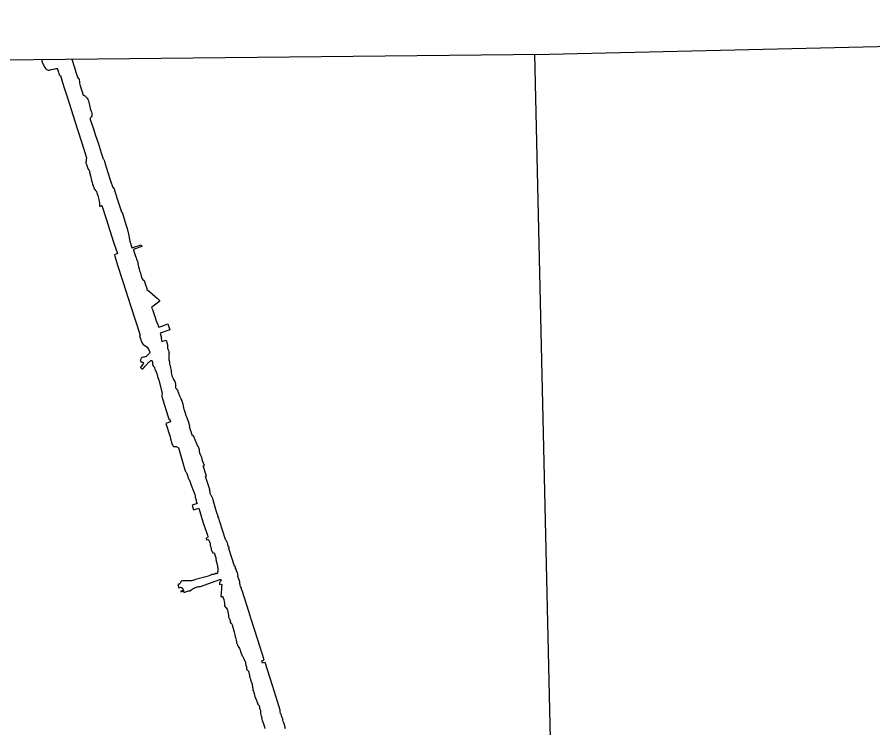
# Model space of a CAD drawing. Extents: x 3683613 to 3738215, y 469626 to 495384.
# Drawn here: x 3708575 to 3709244, y 473779 to 474335 of the extents above; entities that cross this region are included whole.
import ezdxf

# ---------------------------------------------------------------- set-up
doc = ezdxf.new("R2010")
doc.units = 0
doc.layers.add('V-ANNO-NPLT', color=7, linetype='Continuous')

msp = doc.modelspace()

# ---------------------------------------------------------------- linework, layer by layer
at = {"layer": 'V-ANNO-NPLT'}
for points in [[(3708996.33, 473587.46), (3708979.93, 474305.44), (3710231.05, 474334.56), (3710248.08, 473616.6)], [(3707743.69, 473574.37), (3707736.49, 474292.5), (3708987.89, 474305.58)], [(3708594.41, 474301.46), (3708594.31, 474301.01), (3708594.24, 474300.3), (3708594.34, 474299.71), (3708594.52, 474299.18), (3708595.1, 474298.06), (3708595.41, 474297.21), (3708596.13, 474296.06), (3708596.53, 474295.13), (3708596.95, 474294.49), (3708597.23, 474294.04), (3708597.72, 474293.63), (3708598.59, 474293.25), (3708599.06, 474293.11), (3708599.43, 474293.1), (3708599.91, 474293.14), (3708601.4, 474293.46), (3708604.6, 474294.09), (3708605.32, 474294.27), (3708605.8, 474294.31), (3708606.11, 474294.28), (3708606.48, 474294.01), (3708606.58, 474293.85), (3708607.15, 474291.59), (3708607.42, 474290.48), (3708607.73, 474289.73), (3708608.01, 474289.28), (3708608.29, 474288.85), (3708608.72, 474288.9), (3708610.42, 474283.29), (3708611.75, 474279.17), (3708613.78, 474272.9), (3708615.79, 474266.58), (3708618.7, 474257.38), (3708621.92, 474247.55), (3708625.53, 474236.25), (3708628.91, 474225.28), (3708629.03, 474224.75), (3708629.13, 474223.98), (3708628.98, 474223.06), (3708628.77, 474221.95), (3708628.65, 474221), (3708628.67, 474220.45), (3708628.69, 474220.29), (3708628.79, 474220), (3708630.21, 474216.19), (3708630.54, 474215.55), (3708631.21, 474214.59), (3708631.41, 474214.11), (3708631.61, 474213.34), (3708632.15, 474210.53), (3708633.09, 474206.89), (3708633.51, 474205.12), (3708633.76, 474204.19), (3708634.39, 474202.67), (3708634.77, 474201.34), (3708635.04, 474200.52), (3708635.17, 474200.23), (3708635.63, 474199.61), (3708636.21, 474199.02), (3708636.65, 474198.46), (3708636.88, 474198.11), (3708637.28, 474197.07), (3708637.94, 474195.08), (3708638.83, 474191.94), (3708639.1, 474190.43), (3708639.21, 474189.06), (3708639.37, 474187.89), (3708639.44, 474187.18), (3708639.43, 474186.81), (3708639.46, 474186.62), (3708639.61, 474186.57), (3708640.07, 474186.74), (3708640.68, 474187.07), (3708640.84, 474187.18), (3708640.95, 474187.18), (3708641.13, 474187.09), (3708644.5, 474176.78), (3708647.38, 474167.69), (3708650.32, 474158.58), (3708653.28, 474149.6), (3708650.92, 474148.74), (3708651.28, 474147.69)], [(3708617.76, 474301.71), (3708619.75, 474295.26), (3708620.82, 474291.38), (3708621.71, 474289.1), (3708622.19, 474287.53), (3708622.57, 474286.91), (3708622.91, 474286.48), (3708623.29, 474285.77), (3708623.52, 474285.13), (3708623.71, 474284.15), (3708623.65, 474283.59), (3708623.54, 474283.25), (3708623.56, 474282.77), (3708624.08, 474280.86), (3708625.47, 474277.03), (3708626.41, 474273.58), (3708626.6, 474273.39), (3708627.2, 474273.12), (3708628.25, 474272.6), (3708628.67, 474272.33), (3708628.95, 474271.98), (3708629.6, 474271.12), (3708630.11, 474270.29), (3708630.55, 474269.47), (3708630.67, 474269.07), (3708630.92, 474268.09), (3708631.65, 474264.51), (3708632, 474263.07), (3708632.27, 474262.3), (3708632.6, 474261.5), (3708633.04, 474260.36), (3708633.23, 474259.33), (3708633.34, 474257.92), (3708633.22, 474257.29), (3708632.89, 474256.48), (3708632.51, 474255.98), (3708632.27, 474255.72), (3708632.03, 474255.41), (3708632.02, 474255.12), (3708632.09, 474254.4), (3708634.23, 474248), (3708636.1, 474241.94), (3708638.15, 474236.22), (3708640.68, 474228.38), (3708642.14, 474223.81), (3708642.37, 474223.46), (3708642.73, 474222.98), (3708642.86, 474222.61), (3708643.13, 474221.71), (3708645.61, 474213.68), (3708647.87, 474206.51), (3708649.69, 474201.37), (3708649.84, 474201.19), (3708650.16, 474201.16), (3708650.45, 474201.15), (3708650.61, 474201.12), (3708652.98, 474193.23), (3708656.47, 474182.15), (3708656.63, 474182.1), (3708656.84, 474182.09), (3708657.02, 474182.06), (3708659.92, 474172.42), (3708661.01, 474169.28), (3708661.91, 474164.83), (3708663.05, 474159.28), (3708664.69, 474154.29), (3708664.74, 474154.15)], [(3708664.74, 474154.15), (3708664.87, 474154.13), (3708665.51, 474154.3), (3708671.91, 474156.52), (3708672.42, 474155.13), (3708666.33, 474152.94), (3708666.04, 474152.81), (3708665.88, 474152.68), (3708665.88, 474152.63), (3708666.4, 474150.6)], [(3708666.4, 474150.6), (3708667.42, 474147.65), (3708667.92, 474146.31), (3708668.34, 474145.12), (3708668.67, 474143.98), (3708669.02, 474143.66), (3708669.18, 474142.68), (3708669.33, 474141.43), (3708669.46, 474140.83), (3708669.61, 474140.38), (3708669.74, 474139.83), (3708669.82, 474139.31), (3708669.97, 474138.51), (3708670.22, 474137.57), (3708670.71, 474136.04), (3708671.05, 474135.14), (3708671.36, 474134.19), (3708671.95, 474132), (3708672.2, 474131.06), (3708672.75, 474129.9), (3708673.29, 474129.19), (3708673.57, 474128.91), (3708673.98, 474128.7), (3708674.21, 474128.47), (3708674.66, 474126.97), (3708675.22, 474125.28), (3708675.75, 474123.77), (3708676.24, 474122.23), (3708676.47, 474121.55), (3708678.32, 474119.97), (3708680.54, 474118.14), (3708682.71, 474116.21), (3708684.33, 474114.77), (3708685.74, 474113.45), (3708686.58, 474112.31), (3708684.55, 474110.79), (3708680.05, 474107.47), (3708680.7, 474105.73), (3708682.63, 474100.34), (3708683.66, 474097.06), (3708684.46, 474095.12), (3708685.68, 474092.12), (3708687.97, 474092.82), (3708692.73, 474094.54), (3708694.24, 474090.05), (3708686.9, 474087.36), (3708687.95, 474083.31), (3708687.46, 474083.05), (3708688.08, 474080.92), (3708691.5, 474081.95), (3708692.26, 474079.17), (3708692.45, 474077.88), (3708692.53, 474076.58), (3708692.55, 474075.64), (3708692.84, 474074.71), (3708693.23, 474073.7), (3708693.6, 474072.7), (3708693.74, 474071.95), (3708693.65, 474071.28), (3708693.57, 474069.98), (3708693.57, 474066.49), (3708693.71, 474065.81), (3708693.97, 474064.84), (3708694.14, 474064.02), (3708694.2, 474062.98), (3708694.5, 474061.97), (3708694.74, 474060.23), (3708695.04, 474059.13), (3708695.26, 474058.26), (3708695.38, 474057.4), (3708695.47, 474056.56), (3708695.64, 474055.61), (3708695.99, 474054.01), (3708696.4, 474052.9), (3708696.85, 474051.95), (3708697.25, 474051.14), (3708697.81, 474050.23), (3708698.18, 474049.45), (3708698.4, 474048.72), (3708698.76, 474047.5), (3708698.73, 474046.61), (3708698.65, 474045.88), (3708698.73, 474045.15), (3708698.89, 474044.58), (3708699.22, 474043.98), (3708699.73, 474043.52)], [(3708651.28, 474147.69), (3708653.46, 474140.66), (3708657.14, 474129.3), (3708660.16, 474119.75), (3708661.48, 474115.59), (3708663.91, 474108.27), (3708671.08, 474085.7), (3708670.66, 474085.22), (3708671.56, 474082.12), (3708672.55, 474079.97), (3708673.25, 474078.83), (3708673.66, 474078.35), (3708673.87, 474078.23), (3708674.37, 474078.01), (3708675.63, 474077.28), (3708676.29, 474076.75), (3708676.87, 474076), (3708677.52, 474075.04), (3708677.91, 474074.19), (3708678.56, 474072.98), (3708678.68, 474072.61), (3708678.32, 474071.83), (3708677.67, 474071), (3708676.62, 474069.92), (3708675.7, 474069.01), (3708675.12, 474068.72), (3708674.39, 474068.65), (3708673.83, 474068.55), (3708672.69, 474068.41), (3708672.08, 474068.07), (3708671.82, 474067.69), (3708671.75, 474067.39), (3708671.79, 474067), (3708671.76, 474066.79), (3708671.2, 474066.46), (3708671.66, 474064.85), (3708672.39, 474064.99), (3708673.08, 474064.63), (3708673.71, 474064.38), (3708673.88, 474064.18), (3708673.84, 474063.76), (3708673.5, 474063.38), (3708672.41, 474061.98), (3708671.52, 474060.41), (3708672.62, 474059.27), (3708673.17, 474059.52), (3708673.95, 474060.24), (3708674.79, 474061.21), (3708675.68, 474062.12), (3708676.29, 474062.83), (3708676.7, 474063.42), (3708677.11, 474063.98), (3708677.52, 474064.39), (3708677.93, 474064.69), (3708678.33, 474064.88), (3708678.71, 474065.15), (3708679.29, 474065.8), (3708679.59, 474065.96), (3708680.07, 474065.96), (3708680.47, 474065.74), (3708680.64, 474065.34), (3708680.71, 474064.74), (3708680.68, 474063.95), (3708680.81, 474063.15), (3708680.99, 474062.33), (3708681.27, 474061.66), (3708681.73, 474061.19), (3708682.02, 474060.89), (3708682.37, 474060.12), (3708682.57, 474059.17), (3708682.74, 474058.6), (3708683.13, 474057.8), (3708683.38, 474057.81), (3708684.09, 474055.8), (3708684.78, 474053.57), (3708685.79, 474050.53)], [(3708685.79, 474050.53), (3708688.43, 474040.45), (3708688.05, 474038.67), (3708688.13, 474037.86), (3708693.52, 474020.18), (3708694.04, 474020.37), (3708694.15, 474020.35), (3708694.93, 474017.95), (3708691.27, 474016.7), (3708694.66, 474006.3), (3708694.85, 474004.82), (3708695.06, 474003.97), (3708695.23, 474003.34), (3708695.54, 474002.31), (3708695.74, 474001.51), (3708696, 474000.86), (3708696.36, 473999.99), (3708696.6, 473999.47), (3708696.87, 473999.04), (3708697.09, 473998.81), (3708697.77, 473998.59), (3708698.21, 473998.6), (3708698.52, 473998.59), (3708698.78, 473998.64), (3708699.27, 473998.61), (3708699.78, 473998.47), (3708700.3, 473998.16), (3708700.78, 473997.88), (3708701.05, 473997.61), (3708701.35, 473996.94), (3708703.54, 473989.57), (3708704.54, 473986), (3708706.4, 473979.59), (3708706.7, 473979.21), (3708707.1, 473978.68), (3708707.43, 473978.13), (3708707.65, 473977.57), (3708707.96, 473976.74), (3708708.24, 473975.92), (3708708.37, 473975.48), (3708708.42, 473974.73), (3708708.57, 473974.15), (3708709.03, 473973.36), (3708709.41, 473972.77), (3708709.73, 473972.21), (3708709.98, 473971.67), (3708711.06, 473968.33), (3708713.8, 473961.08), (3708714.05, 473960.03), (3708714.18, 473959.29), (3708714.24, 473958.8), (3708714.32, 473958.41), (3708714.57, 473957.87), (3708714.77, 473957.38), (3708714.99, 473956.66), (3708715.07, 473955.96), (3708715.08, 473955.54), (3708715.19, 473954.95), (3708715.34, 473954.62), (3708715.68, 473954.18), (3708711.81, 473952.88), (3708712.92, 473949.24), (3708716.95, 473950.59), (3708720.21, 473939.89), (3708721.13, 473936.76), (3708721.99, 473934.58), (3708723.79, 473929.42), (3708724.02, 473928.41), (3708724.03, 473927.98), (3708724.03, 473927.75), (3708723.91, 473927.28), (3708722.76, 473926.96), (3708723.1, 473925.75), (3708724.24, 473926.06), (3708724.47, 473925.81), (3708724.82, 473925.43), (3708725.12, 473924.97), (3708725.47, 473924.25), (3708725.65, 473923.66), (3708725.84, 473923.16), (3708725.92, 473922.23), (3708725.99, 473921.52), (3708726.12, 473920.31), (3708726.16, 473920.13), (3708726.45, 473920.05), (3708726.64, 473919.46), (3708726.69, 473918.79), (3708726.8, 473918.09), (3708726.97, 473917.43), (3708727.11, 473917.02), (3708727.44, 473916.33), (3708727.68, 473916.23), (3708727.93, 473915.85), (3708727.96, 473915.51), (3708728.02, 473915.23), (3708729.03, 473915.49), (3708729.17, 473914.92), (3708730.58, 473910.6), (3708730.22, 473910.39), (3708731.35, 473906.5), (3708731.58, 473905.21)], [(3708704.36, 474033.19), (3708704.04, 474034.01), (3708703.87, 474034.4), (3708703.61, 474035.04), (3708703.23, 474035.76), (3708703.1, 474036.12), (3708702.93, 474036.58), (3708702.67, 474037.12), (3708702.26, 474037.97), (3708702.07, 474038.41), (3708701.65, 474039.5), (3708701.38, 474040.14), (3708701.09, 474040.92), (3708700.95, 474041.45), (3708700.86, 474041.82), (3708700.76, 474042.23), (3708700.57, 474042.56), (3708700.48, 474042.69), (3708700.13, 474043.08), (3708699.73, 474043.52)], [(3708745.76, 473903.43), (3708745.76, 473903.46), (3708745.84, 473903.88), (3708745.82, 473904.16), (3708745.74, 473904.42), (3708745.66, 473904.6), (3708745.5, 473904.78), (3708745.37, 473904.85), (3708745.02, 473904.98), (3708740.38, 473918.84), (3708740.51, 473919.11), (3708740.72, 473919.45), (3708740.77, 473919.87), (3708740.61, 473920.13), (3708740.34, 473920.32), (3708740.06, 473920.91), (3708739.83, 473921.71), (3708739.63, 473922.55), (3708739.38, 473923.19), (3708738.92, 473924.22), (3708738.62, 473924.81), (3708738.26, 473925.32), (3708737.91, 473925.92), (3708733.19, 473940.57), (3708733.1, 473940.98), (3708732.93, 473941.55), (3708732.59, 473942.58), (3708732.21, 473943.43), (3708732.04, 473943.94), (3708731.98, 473944.31), (3708731.79, 473945.26), (3708731.68, 473945.5), (3708731.5, 473945.8), (3708729.9, 473951.34), (3708728.14, 473956.96), (3708727.95, 473957.4), (3708727.88, 473957.93), (3708727.66, 473958.47), (3708727.44, 473958.93), (3708727.24, 473959.32), (3708726.86, 473959.98), (3708726.59, 473960.39), (3708725.91, 473961.91), (3708725.97, 473962.39), (3708725.91, 473962.98), (3708725.79, 473963.41), (3708725.68, 473963.7), (3708725.53, 473964.17), (3708725.48, 473964.43), (3708725.49, 473964.79), (3708725.54, 473964.9), (3708725.64, 473965.06), (3708722.29, 473975.2), (3708723.01, 473975.48), (3708720.38, 473983.59), (3708721.47, 473983.93), (3708720.03, 473987.6), (3708719.33, 473990.13), (3708718.49, 473991.73), (3708717.86, 473993.56), (3708717.59, 473995.34), (3708717.54, 473996.04), (3708717.43, 473996.43), (3708717.26, 473996.88), (3708716.88, 473998.5), (3708716.03, 473999.45), (3708715.05, 474002.15), (3708714.59, 474002.71), (3708712.77, 474007.05), (3708712.04, 474006.92), (3708709.62, 474014.08), (3708709.74, 474014.36), (3708709.97, 474014.58), (3708710.01, 474014.78), (3708709.66, 474015.53), (3708709.54, 474016.11), (3708709.41, 474016.72), (3708709.14, 474017.5), (3708708.94, 474018.14), (3708708.69, 474018.79), (3708708.44, 474019.48), (3708708.1, 474020.25), (3708707.52, 474021.63), (3708707.38, 474022.27), (3708707.2, 474022.74), (3708706.91, 474023.41), (3708706.78, 474023.89), (3708706.67, 474024.34), (3708706.63, 474024.91), (3708706.65, 474025.15), (3708706.43, 474025.47), (3708706.19, 474025.86), (3708706, 474026.35), (3708705.85, 474027.03), (3708705.63, 474027.73), (3708705.28, 474028.94), (3708705.06, 474029.63), (3708704.99, 474030.13), (3708704.66, 474031.83), (3708704.51, 474032.66), (3708704.36, 474033.19)], [(3708731.58, 473905.21), (3708731.67, 473904.61), (3708731.81, 473903.71), (3708731.87, 473903.18), (3708731.88, 473901.93), (3708731.81, 473901.13), (3708731.7, 473900.27), (3708731.62, 473899.82), (3708731.55, 473899.58), (3708731.34, 473899.24), (3708731.14, 473899.21), (3708730.82, 473899.31), (3708730.59, 473899.41), (3708730.32, 473899.45), (3708730.01, 473899.34), (3708729.92, 473899.13), (3708729.58, 473898.83), (3708729.08, 473898.8), (3708728.59, 473898.68), (3708727.59, 473898.55), (3708727.15, 473898.48), (3708726.42, 473898.15), (3708725.53, 473897.72), (3708724.46, 473897.3), (3708722.63, 473896.84), (3708714.48, 473894.63), (3708713.81, 473894.37), (3708713.06, 473894.04), (3708712.5, 473893.89), (3708712.08, 473893.78), (3708711.31, 473893.65), (3708710.5, 473893.56), (3708709.54, 473893.51), (3708708.5, 473893.53), (3708707.97, 473893.57), (3708706.9, 473893.68), (3708705.89, 473893.75), (3708704.8, 473893.68), (3708704.33, 473893.61), (3708703.47, 473893.4), (3708703.14, 473893.27), (3708702.97, 473892.87), (3708702.71, 473892.37), (3708702.36, 473891.82), (3708701.98, 473891.39), (3708702.25, 473891.27), (3708702.15, 473891.16), (3708700.55, 473890.7), (3708701.27, 473888.07), (3708703.1, 473888.6), (3708704.34, 473887.91), (3708704.91, 473886.1), (3708702.84, 473885.55), (3708703.01, 473884.9), (3708705.07, 473885.59), (3708705.38, 473884.58), (3708709.02, 473885.79), (3708709.06, 473885.79), (3708709.45, 473885.75), (3708709.99, 473885.86), (3708711.07, 473886.54), (3708711.7, 473887.02), (3708711.96, 473887.22), (3708712.48, 473887.57), (3708712.89, 473887.7), (3708713.32, 473887.83), (3708713.81, 473888.05), (3708714.28, 473888.29), (3708714.66, 473888.49), (3708715.12, 473888.71), (3708715.56, 473888.85), (3708716.22, 473888.94), (3708717, 473889.06), (3708717.74, 473889.13), (3708718.44, 473889.17), (3708733.47, 473894.69), (3708733.88, 473894.68), (3708734.3, 473894.53), (3708734.51, 473894.33), (3708734.57, 473894.14), (3708734.47, 473893.87), (3708734.15, 473893.51), (3708733.79, 473893.1), (3708733.36, 473892.5), (3708733.14, 473892.17), (3708733.12, 473891.79), (3708733.08, 473891.35), (3708733.19, 473891.04), (3708733.59, 473890.78), (3708734.15, 473890.92), (3708734.68, 473890.79), (3708735.16, 473890.09), (3708735.1, 473889.75), (3708734.86, 473889.07), (3708734.75, 473888.02), (3708734.5, 473883.34), (3708734.3, 473882.39), (3708734.29, 473881.66), (3708734.61, 473881.23), (3708735.32, 473881.32), (3708735.43, 473881.51)], [(3708784.9, 473777.89), (3708784.28, 473779.75), (3708784.22, 473780.1), (3708784.08, 473780.61), (3708783.94, 473781.15), (3708783.42, 473782.65), (3708783.08, 473783.69), (3708782.86, 473784.56), (3708782.64, 473785.6), (3708782.4, 473786.3), (3708782.05, 473787.28), (3708781.76, 473788), (3708781.58, 473788.57), (3708781.36, 473789.18), (3708781.16, 473789.55), (3708780.96, 473789.83), (3708780.86, 473790.17), (3708780.71, 473791.1), (3708780.73, 473791.51), (3708780.64, 473791.93), (3708780.64, 473792.13), (3708780.78, 473792.58), (3708778.63, 473799.17), (3708774.59, 473811.78), (3708768.87, 473829.81), (3708767.3, 473829.35), (3708766.94, 473829.18), (3708766.3, 473831.05), (3708768.12, 473831.79), (3708763.11, 473847.53), (3708757.91, 473863.66), (3708757.98, 473863.96), (3708757.81, 473864.52), (3708756.18, 473869.71), (3708750.87, 473885.98), (3708750.73, 473886.29), (3708750.6, 473886.61), (3708750.51, 473886.99), (3708750.44, 473887.48), (3708750.36, 473887.79), (3708749.99, 473888.57), (3708749.83, 473888.85), (3708749.53, 473889.26), (3708749.44, 473889.73), (3708749.41, 473890.09), (3708749.34, 473890.63), (3708749.22, 473891.25), (3708749.16, 473891.83), (3708748.98, 473892.83), (3708747.46, 473897.23), (3708747.41, 473897.44), (3708747.5, 473897.59), (3708747.6, 473897.64), (3708747.74, 473897.67), (3708747.79, 473897.89), (3708747.67, 473898.07), (3708747.53, 473898.58), (3708747.44, 473898.97), (3708747.22, 473899.52), (3708746.74, 473900.86), (3708746.63, 473901.26), (3708746.59, 473901.61), (3708746.48, 473902.01), (3708746.47, 473902.3), (3708746.41, 473902.52), (3708746.29, 473902.59), (3708746.13, 473902.76), (3708745.83, 473903.13), (3708745.76, 473903.43)], [(3708735.43, 473881.51), (3708735.91, 473881.18), (3708736.14, 473880.38), (3708736.49, 473878.9), (3708736.97, 473877.35), (3708737.24, 473876.09), (3708737.09, 473874.99), (3708737.21, 473873.98), (3708737.62, 473873.28), (3708738.26, 473872.7), (3708739.13, 473871.39), (3708739.4, 473870.78), (3708739.6, 473870.05), (3708739.7, 473869.17), (3708740.02, 473867.8), (3708740.18, 473867.22), (3708740.22, 473866.58), (3708740.18, 473865.9), (3708740.2, 473865.28), (3708740.42, 473864.78), (3708740.68, 473864.51), (3708741.06, 473863.82), (3708741.39, 473863.02), (3708741.72, 473861.57), (3708741.6, 473861.15), (3708741.63, 473860.89), (3708741.93, 473860.74), (3708742.21, 473860.67), (3708742.49, 473860.34), (3708743.21, 473859.16), (3708744.79, 473853.44), (3708745.18, 473851.26), (3708745.55, 473850.07), (3708745.73, 473849.17), (3708745.89, 473848.26), (3708746.11, 473847.3), (3708746.38, 473845.98), (3708746.6, 473844.95), (3708746.98, 473844.33), (3708747.27, 473843.77), (3708747.37, 473843.22), (3708747.48, 473842.86), (3708747.86, 473842.21), (3708748.35, 473841.53), (3708748.76, 473840.81), (3708749.12, 473840.06), (3708749.42, 473839.36), (3708749.66, 473838.28), (3708749.83, 473837.69), (3708750.27, 473836.52), (3708750.63, 473835.7), (3708750.99, 473835.05), (3708751.2, 473834.72), (3708751.44, 473834.42), (3708751.82, 473833.9), (3708751.94, 473833.49), (3708752.1, 473833.11), (3708752.28, 473832.51), (3708752.41, 473832.13), (3708752.75, 473831.37), (3708753.2, 473830.63), (3708753.5, 473830.02), (3708753.6, 473829.7), (3708753.6, 473829.47), (3708753.56, 473829.05), (3708753.74, 473827.75), (3708753.89, 473827.24), (3708754.06, 473826.82), (3708754.24, 473826.52), (3708754.33, 473826.13), (3708754.35, 473825.74), (3708754.36, 473825.12), (3708754.43, 473824.64), (3708754.59, 473824.27), (3708754.67, 473824.11), (3708754.94, 473823.88), (3708755.1, 473823.67), (3708755.28, 473823.52), (3708755.62, 473823.37), (3708756.01, 473822.81), (3708756.07, 473822.34), (3708756.2, 473821.59), (3708756.42, 473820.69), (3708756.6, 473819.76), (3708756.78, 473818.79), (3708757.02, 473817.91), (3708757.23, 473817.37), (3708757.53, 473816.35), (3708757.72, 473815.67), (3708757.82, 473815.15), (3708757.99, 473814.64), (3708758.28, 473814.02), (3708758.42, 473813.79), (3708758.46, 473813.55), (3708758.54, 473813.27), (3708758.7, 473813.02), (3708758.84, 473812.73), (3708758.87, 473812.29), (3708758.83, 473811.85), (3708758.96, 473811.33), (3708759.04, 473810.97)], [(3708759.04, 473810.97), (3708759.11, 473810.47), (3708759.26, 473809.69), (3708759.29, 473809.3), (3708759.3, 473808.66), (3708759.32, 473808), (3708759.68, 473807.21), (3708760.04, 473806.38), (3708760.32, 473805.42), (3708760.53, 473804.52), (3708760.67, 473803.87), (3708760.77, 473803.02), (3708761.09, 473802.17), (3708761.6, 473801.37), (3708761.83, 473800.75), (3708762.08, 473800.05), (3708762.28, 473799.4), (3708762.77, 473798.11), (3708763.08, 473797.32), (3708763.3, 473796.8), (3708763.49, 473796.57), (3708764.05, 473796.27), (3708764.34, 473795.97), (3708764.51, 473795.3), (3708764.4, 473794.83), (3708764.4, 473794.38), (3708764.49, 473793.94), (3708764.83, 473793.35), (3708765.1, 473792.86), (3708765.29, 473792.25), (3708765.31, 473791.72), (3708765.24, 473791.07), (3708765.24, 473790.5), (3708765.35, 473789.72), (3708765.53, 473788.84), (3708765.88, 473787.78), (3708765.96, 473787.58), (3708766.18, 473786.88), (3708766.25, 473786.36), (3708766.24, 473785.86), (3708766.35, 473785.21), (3708766.61, 473784.21), (3708766.98, 473783.33), (3708768.48, 473779.52), (3708768.78, 473778.19)]]:
    msp.add_lwpolyline(points, dxfattribs=at)

doc.saveas('drawing.dxf')
